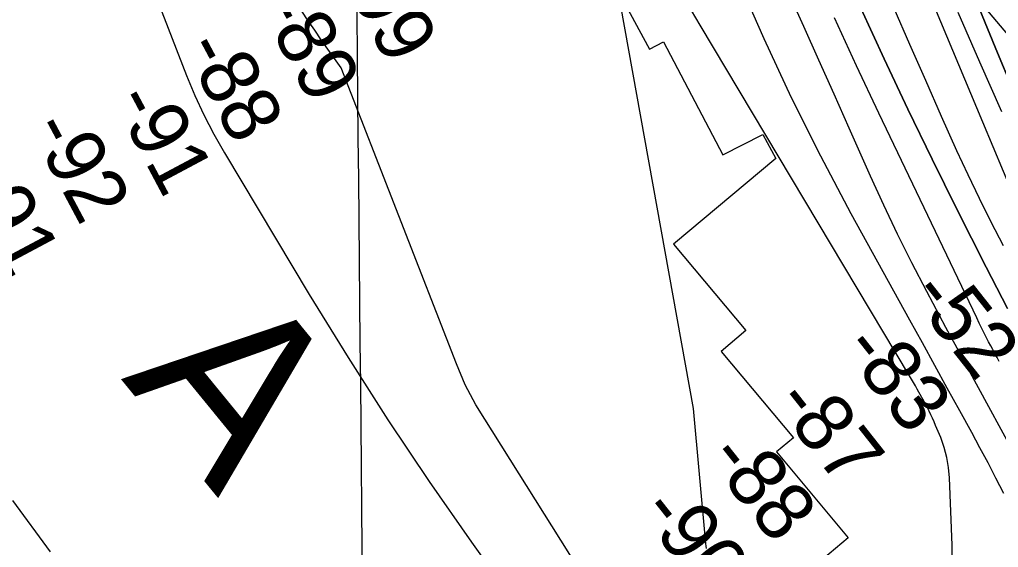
# Model space of a CAD drawing. Extents: x 3625074 to 3663148, y 511451 to 537151.
# Drawn here: x 3634142 to 3635272, y 521600 to 522209 of the extents above; entities that cross this region are included whole.
import ezdxf

# ---------------------------------------------------------------- set-up
doc = ezdxf.new("R2010")
doc.units = 0
for name, color, linetype in [('V-GRID-MAJR', 7, 'Continuous'), ('V-RIVR-IDEN', 7, 'Continuous'), ('V-RIVR-RANG', 7, 'Continuous'), ('V-RRAP-RVMT', 7, 'Continuous'), ('V-TOPO-DPTH', 7, 'Continuous'), ('V-TOPO-MAJR', 7, 'Continuous'), ('V-TOPO-MINR', 7, 'Continuous')]:
    doc.layers.add(name, color=color, linetype=linetype)

msp = doc.modelspace()

# ---------------------------------------------------------------- linework, layer by layer
at = {"layer": 'V-GRID-MAJR'}
msp.add_spline([(3634583.656, 516913.037), (3634524.612, 522971.789), (3634465.549, 529032.474), (3634406.486, 535093.172), (3634406.467, 535095.091)], degree=3, dxfattribs=at)
at = {"layer": 'V-RRAP-RVMT'}
for p, q in [((3634795.4790000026, 522312.6040000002), (3634869.426000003, 522174.58600000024)), ((3635332.982000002, 522131.98000000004), (3635242.999000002, 522239.16000000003)), ((3634869.4260000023, 522174.58600000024), (3634885.7300000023, 522183.03800000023)), ((3634885.7300000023, 522183.03800000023), (3634954.1790000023, 522052.82100000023)), ((3634954.1790000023, 522052.82100000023), (3635000.4460000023, 522076.204)), ((3635000.4460000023, 522076.204), (3635015.284028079, 522048.4727632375)), ((3635015.284028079, 522048.4727632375), (3634897.3160000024, 521949.68700000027)), ((3634897.3160000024, 521949.68700000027), (3634980.7540000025, 521849.971)), ((3634980.7540000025, 521849.971), (3634952.166000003, 521825.903)), ((3634952.1660000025, 521825.9030000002), (3635035.6050000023, 521726.114)), ((3635035.6050000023, 521726.114), (3635016.1820000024, 521709.94800000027)), ((3635016.1820000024, 521709.94800000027), (3635098.9640000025, 521611.0290000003)), ((3635098.9640000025, 521611.0290000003), (3635069.4290000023, 521586.30900000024))]:
    msp.add_line(p, q, dxfattribs=at)
at = {"layer": 'V-TOPO-DPTH'}
for points in [[(3635325.8237053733, 521919.6329783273), (3635254.202038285, 522090.5185054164), (3635226.557974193, 522156.6619995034), (3635199.002545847, 522222.8422943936)], [(3635325.8237053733, 521919.6329783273), (3635254.202038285, 522090.5185054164), (3635226.557974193, 522156.6619995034), (3635199.002545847, 522222.8422943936)], [(3635282.830034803, 521875.5865991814), (3635270.4971358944, 521899.2673253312), (3635258.331237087, 521923.0361540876), (3635224.4607040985, 521990.0843463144), (3635195.867228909, 522047.62610892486), (3635167.783425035, 522105.41143155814), (3635140.4641281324, 522163.56209422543), (3635113.6545025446, 522221.9563169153)], [(3635113.6545025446, 522221.9563169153), (3635140.4641281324, 522163.56209422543), (3635167.783425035, 522105.41143155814), (3635195.867228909, 522047.62610892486), (3635224.4607040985, 521990.0843463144), (3635258.331237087, 521923.0361540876), (3635270.4971358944, 521899.2673253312), (3635282.830034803, 521875.5865991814)], [(3635151.6809143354, 522221.8813013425), (3635169.706301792, 522180.2783378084), (3635187.966619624, 522138.77795274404), (3635206.383557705, 522097.345953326), (3635224.0557849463, 522057.8901967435), (3635236.825918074, 522030.16016646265), (3635249.9781271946, 522002.6175169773), (3635263.7034503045, 521975.35593868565), (3635277.8108494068, 521948.2817411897)], [(3635151.6809143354, 522221.8813013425), (3635169.706301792, 522180.2783378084), (3635187.966619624, 522138.77795274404), (3635206.383557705, 522097.345953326), (3635224.0557849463, 522057.8901967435), (3635236.825918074, 522030.16016646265), (3635249.9781271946, 522002.6175169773), (3635263.7034503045, 521975.35593868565), (3635277.8108494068, 521948.2817411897)], [(3635250.680921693, 522219.82066348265), (3635271.139912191, 522170.281863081), (3635287.0953371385, 522132.60645520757)], [(3635287.0953371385, 522132.60645520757), (3635271.139912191, 522170.281863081), (3635250.680921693, 522219.82066348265)]]:
    msp.add_lwpolyline(points, dxfattribs=at)
at = {"layer": 'V-TOPO-MAJR'}
for points in [[(3635273.155134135, 521814.3846281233), (3635270.699361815, 521818.9196906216), (3635268.2486259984, 521823.4573766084), (3635265.817880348, 521828.00566154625), (3635263.417119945, 521832.5698449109), (3635261.036349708, 521837.14462722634), (3635259.477413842, 521840.16443360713), (3635256.3597358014, 521846.2707811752), (3635253.2788055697, 521852.3954080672), (3635250.2529970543, 521858.5474539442), (3635247.2639363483, 521864.7177791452), (3635134.2675073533, 522100.6709704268), (3635108.435742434, 522155.5669675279), (3635083.1054255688, 522210.6892765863)], [(3634178.1024575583, 521594.8599150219), (3634134.763561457, 521653.8426625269)]]:
    msp.add_lwpolyline(points, dxfattribs=at)
at = {"layer": 'V-TOPO-MINR'}
for points in [[(3634219.398774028, 522443.43496029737), (3634335.216298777, 522144.3381790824), (3634344.8131043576, 522121.3271507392), (3634355.174677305, 522098.6901916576), (3634366.683401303, 522076.61433646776), (3634378.9568926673, 522054.9125505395), (3634476.8508753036, 521891.7413943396), (3634521.684406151, 521818.96228415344), (3634567.6366443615, 521746.9153038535), (3634615.2669436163, 521675.9665183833), (3634664.0159502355, 521605.7498627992), (3634713.518312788, 521536.20487135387)], [(3634821.860918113, 522303.689062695), (3634919.768848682, 521760.2760742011), (3634934.314676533, 521604.4037508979), (3634934.619206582, 521601.42370587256), (3634934.976057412, 521598.44947246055)], [(3635278.441899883, 521661.85612269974), (3635269.4526615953, 521679.6306985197), (3635260.31449396, 521697.32717112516), (3635250.9529323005, 521714.9064889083), (3635241.442441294, 521732.4077034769), (3635227.7344301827, 521757.25678504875), (3635213.308981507, 521783.4159572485), (3635198.888926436, 521809.5781012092), (3635184.4769617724, 521835.74470281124), (3635170.070390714, 521861.9142761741), (3635102.454322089, 521984.7839998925), (3635067.231303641, 522051.2833470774), (3635033.450193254, 522118.4789649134), (3635001.8319449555, 522186.71898872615), (3634971.6556047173, 522255.6552831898)], [(3635299.342870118, 521692.00599314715), (3635237.4452712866, 521805.8701532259), (3635230.9732822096, 521817.80935338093), (3635224.5201358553, 521829.75870064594), (3635218.095253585, 521841.7232685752), (3635211.6892140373, 521853.69798361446), (3635189.5900180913, 521895.1253299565), (3635172.5066593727, 521927.9961976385), (3635155.900318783, 521961.09997471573), (3635140.0095053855, 521994.55311588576), (3635124.595710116, 522028.23916645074), (3635100.008160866, 522083.5378151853), (3635082.5897933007, 522122.658174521), (3635065.1445018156, 522161.7665070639), (3635047.658824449, 522200.856799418), (3635030.1462231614, 522239.93506497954)], [(3635219.447123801, 521579.40426142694), (3635218.8964875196, 521602.32624611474), (3635215.8327353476, 521680.0448577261), (3635214.7235651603, 521691.97874645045), (3635212.791719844, 521703.7321506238), (3635209.6258618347, 521715.2148279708), (3635205.637328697, 521726.51702076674), (3635199.8383477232, 521740.5236528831), (3635198.0734010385, 521744.66418339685), (3635196.2516348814, 521748.7788466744), (3635194.344639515, 521752.85470909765), (3635192.3808246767, 521756.9047042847), (3635190.346986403, 521760.92086545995), (3635188.276675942, 521764.91781619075), (3635186.1516571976, 521768.8859512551), (3635183.990166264, 521772.834875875), (3635178.6879927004, 521782.3656297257), (3635176.483841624, 521786.28515921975), (3635174.255841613, 521790.19093888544), (3635171.992068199, 521794.0760938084), (3635169.7044458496, 521797.947498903), (3634928.203212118, 522202.39473252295), (3634913.1070833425, 522227.7229465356)], [(3635325.8237053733, 521919.6329783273), (3635254.202038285, 522090.5185054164), (3635226.557974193, 522156.6619995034), (3635199.002545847, 522222.8422943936)], [(3634806.7930086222, 521545.1497209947), (3634669.0588150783, 521764.1569218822), (3634656.695660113, 521787.4487622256), (3634646.7346435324, 521811.5347197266), (3634513.43835024, 522152.8932811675), (3634505.7513871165, 522163.6929153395), (3634498.1201833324, 522174.53148838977), (3634490.5726185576, 522185.4284697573), (3634483.0808131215, 522196.3643900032), (3634475.6835860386, 522207.36414979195), (3634468.3566816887, 522218.4100750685)], [(3635282.830034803, 521875.5865991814), (3635270.4971358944, 521899.2673253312), (3635258.331237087, 521923.0361540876), (3635224.4607040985, 521990.0843463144), (3635195.867228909, 522047.62610892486), (3635167.783425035, 522105.41143155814), (3635140.4641281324, 522163.56209422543), (3635113.6545025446, 522221.9563169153)], [(3635276.200782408, 522102.3903369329), (3635250.8263623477, 522159.56427356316), (3635225.872815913, 522216.9231503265)], [(3635287.0953371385, 522132.60645520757), (3635271.139912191, 522170.281863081), (3635250.680921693, 522219.82066348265)]]:
    msp.add_lwpolyline(points, dxfattribs=at)

# ---------------------------------------------------------------- texts
at = {"layer": 'V-RIVR-IDEN'}
msp.add_text('A', height=199.99959800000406, rotation=309.2735920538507, dxfattribs=at).set_placement((3634259.023443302, 521794.34338511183))
at = {"layer": 'V-RIVR-RANG'}
for s, rotation, p in [('-99', 298.05780555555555, (3634507.8348556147, 522267.9192874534)), ('-89', 298.05780555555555, (3634418.9745680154, 522222.0324012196)), ('-88', 298.05780555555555, (3634330.239352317, 522175.9127365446)), ('-91', 298.05780555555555, (3634249.1955943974, 522115.3608084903)), ('-92', 298.05780555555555, (3634153.016064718, 522083.20785031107)), ('-91', 298.05780555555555, (3634072.469594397, 522021.7258084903)), ('-52', 308.36675, (3635167.968484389, 521890.8922501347)), ('-83', 308.36675, (3635089.7379365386, 521828.60361545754)), ('-87', 308.36675, (3635011.5063886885, 521766.3149807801)), ('-88', 308.36675, (3634934.2581972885, 521702.78544207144)), ('-90', 308.36675, (3634856.190375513, 521640.2889900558))]:
    msp.add_text(s, height=67.00000000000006, rotation=rotation, dxfattribs=at).set_placement(p)

doc.saveas('drawing.dxf')
